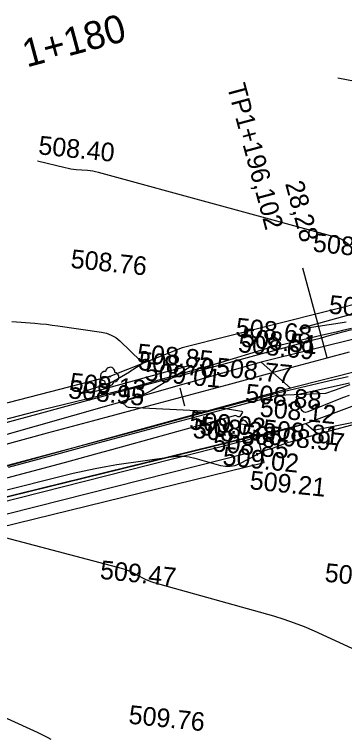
# Model space of a CAD drawing. Extents: x -636600 to -628587, y -1090963 to -1085869.
# Drawn here: x -629667.3 to -629631.8, y -1088641.4 to -1088563.5 of the extents above; entities that cross this region are included whole.
import ezdxf

# ---------------------------------------------------------------- set-up
doc = ezdxf.new("R2010")
doc.units = 0
for name, color, linetype in [('01_PARCELY_NÁVRH_PC', 7, 'Continuous'), ('06_ÚSES_IP_NAVRH', 7, 'Continuous'), ('40', 7, 'Continuous'), ('42', 7, 'Continuous'), ('54', 7, 'Continuous'), ('Ex_Major Contours', 7, 'Continuous'), ('Ex_Minor Contours', 7, 'Continuous'), ('HEKTOMETRY20', 7, 'Continuous'), ('HL_BODY', 7, 'Continuous'), ('koty_vše', 7, 'Continuous'), ('POLOMERY', 7, 'Continuous'), ('situace_osa', 7, 'Continuous'), ('situace_těleso', 7, 'Continuous'), ('situace_vozovka', 7, 'Continuous')]:
    doc.layers.add(name, color=color, linetype=linetype)

msp = doc.modelspace()

# ---------------------------------------------------------------- linework, layer by layer
at = {"layer": '01_PARCELY_NÁVRH_PC'}
for points in [[(-629319.582, -1088574.238), (-629360.855, -1088581.033), (-629422.747, -1088590.408), (-629441.438, -1088592.495), (-629514.628, -1088592.54), (-629538.145, -1088591.708), (-629569.706, -1088591.191), (-629618.533, -1088591.593), (-629649.254, -1088599.336), (-629657.026, -1088602.413), (-629714.315, -1088617.215), (-629760.243, -1088618.431), (-629839.839, -1088612.438), (-629847.268, -1088613.153)], [(-629847.268, -1088619.404), (-629735.05, -1088627.832), (-629721.387, -1088627.81), (-629699.802, -1088623.831), (-629671.591, -1088616.195), (-629635.969, -1088607.447), (-629625.728, -1088603.627), (-629611.499, -1088601.726), (-629500.806, -1088602.977), (-629455.322, -1088602.886), (-629433.289, -1088602.399), (-629414.882, -1088600.016), (-629355.6, -1088590.405), (-629317.22, -1088584.783)]]:
    msp.add_lwpolyline(points, dxfattribs=at)
msp.add_lwpolyline([(-629760.617, -1088628.921), (-629735.16, -1088630.833), (-629721.111, -1088630.809), (-629699.137, -1088626.759), (-629670.841, -1088619.1), (-629640.448, -1088611.636), (-629641.164, -1088608.723), (-629671.591, -1088616.195), (-629699.802, -1088623.831), (-629721.387, -1088627.81), (-629735.05, -1088627.832), (-629758.286, -1088626.087)], close=True, dxfattribs=at)
at = {"layer": '06_ÚSES_IP_NAVRH'}
msp.add_lwpolyline([(-629756.506, -1088627.902), (-629721.328, -1088629.484), (-629699.482, -1088625.111), (-629642.139, -1088610.606)], dxfattribs=at)
at = {"layer": '40'}
for p, q in [((-629621.695, -1088596.118), (-629640.753, -1088600.847)), ((-629620.55, -1088599.381), (-629637.612, -1088603.651)), ((-629640.753, -1088600.847), (-629700.802, -1088617.969)), ((-629640.753, -1088600.847), (-629637.612, -1088603.651)), ((-629637.612, -1088603.651), (-629700.166, -1088620.898))]:
    msp.add_line(p, q, dxfattribs=at)
at = {"layer": '42'}
for p, q in [((-629635.119, -1088608.187), (-629626.843, -1088606.479)), ((-629641.115, -1088608.922), (-629635.969, -1088607.447)), ((-629635.969, -1088607.447), (-629635.119, -1088608.187)), ((-629699.802, -1088623.831), (-629641.115, -1088608.922))]:
    msp.add_line(p, q, dxfattribs=at)
at = {"layer": '54'}
msp.add_circle((-629657.026, -1088602.413), 0.05, dxfattribs=at)
for centre, start, end in [((-629657.524, -1088602.362), 84.17266, 264.17266), ((-629656.976, -1088601.916), 354.17266, 174.17266), ((-629656.529, -1088602.464), 264.17266, 84.17266), ((-629657.077, -1088602.91), 174.17266, 354.17266)]:
    msp.add_arc(centre, 0.5, start, end, dxfattribs=at)
at = {"layer": 'Ex_Major Contours'}
msp.add_lwpolyline([(-629663.324, -1088641.417), (-629663.647, -1088641.24), (-629664.797, -1088640.681), (-629680.938, -1088633.323)], dxfattribs=at)
at = {"layer": 'Ex_Minor Contours'}
for points in [[(-629626.939, -1088571.433), (-629632.508, -1088570.325)], [(-629631.39, -1088588.212), (-629631.952, -1088587.786), (-629632.085, -1088587.695), (-629632.225, -1088587.617), (-629632.372, -1088587.554), (-629632.525, -1088587.504), (-629658.246, -1088580.47), (-629658.536, -1088580.398), (-629658.828, -1088580.341), (-629659.123, -1088580.297), (-629659.42, -1088580.268), (-629660.614, -1088580.18), (-629660.912, -1088580.152), (-629661.207, -1088580.111), (-629661.501, -1088580.058), (-629661.793, -1088579.992), (-629664.771, -1088579.254)], [(-629631.636, -1088596.559), (-629632.282, -1088596.663), (-629635.809, -1088597.222), (-629636.414, -1088597.306), (-629636.623, -1088597.303), (-629636.435, -1088597.214), (-629635.85, -1088597.037), (-629627.715, -1088594.758)], [(-629667.553, -1088596.503), (-629665.068, -1088596.686), (-629664.448, -1088596.737), (-629663.828, -1088596.798), (-629663.21, -1088596.871), (-629662.593, -1088596.954), (-629657.922, -1088597.624), (-629657.367, -1088597.746), (-629656.852, -1088597.948), (-629656.374, -1088598.228), (-629655.935, -1088598.588), (-629653.673, -1088600.742), (-629653.58, -1088600.86), (-629653.556, -1088600.971), (-629653.601, -1088601.076), (-629653.715, -1088601.174), (-629654.309, -1088601.553), (-629654.458, -1088601.647), (-629654.607, -1088601.74), (-629654.757, -1088601.832), (-629654.908, -1088601.924), (-629656.196, -1088602.696), (-629656.465, -1088602.848), (-629656.74, -1088602.984), (-629657.023, -1088603.105), (-629657.313, -1088603.21), (-629660.002, -1088604.108), (-629660.191, -1088604.177), (-629660.25, -1088604.214), (-629660.18, -1088604.22), (-629659.982, -1088604.194), (-629658.929, -1088604.027), (-629658.666, -1088603.981), (-629658.405, -1088603.929), (-629658.146, -1088603.869), (-629657.888, -1088603.802), (-629650.353, -1088601.731), (-629650.176, -1088601.682), (-629649.998, -1088601.634), (-629649.82, -1088601.586), (-629649.642, -1088601.538), (-629648.655, -1088601.274), (-629648.614, -1088601.263), (-629648.573, -1088601.253), (-629648.531, -1088601.245), (-629648.489, -1088601.237), (-629648.257, -1088601.196), (-629648.249, -1088601.196), (-629648.243, -1088601.198), (-629648.239, -1088601.204), (-629648.237, -1088601.212), (-629648.234, -1088601.25), (-629648.235, -1088601.259), (-629648.237, -1088601.266), (-629648.242, -1088601.273), (-629648.249, -1088601.279), (-629652.466, -1088603.866), (-629652.772, -1088604.043), (-629653.088, -1088604.2), (-629653.412, -1088604.339), (-629653.744, -1088604.46), (-629655.563, -1088605.061), (-629655.642, -1088605.099), (-629655.676, -1088605.147), (-629655.665, -1088605.204), (-629655.608, -1088605.271), (-629655.294, -1088605.558), (-629655.212, -1088605.622), (-629655.124, -1088605.668), (-629655.028, -1088605.698), (-629654.925, -1088605.712), (-629646.944, -1088606.096), (-629646.746, -1088606.099), (-629646.55, -1088606.089), (-629646.355, -1088606.068), (-629646.16, -1088606.033), (-629645.384, -1088605.871), (-629645.19, -1088605.839), (-629644.995, -1088605.826), (-629644.8, -1088605.83), (-629644.605, -1088605.852), (-629642.88, -1088606.126), (-629642.805, -1088606.149), (-629642.766, -1088606.188), (-629642.765, -1088606.242), (-629642.8, -1088606.313), (-629643.062, -1088606.694), (-629643.095, -1088606.729), (-629643.132, -1088606.748), (-629643.173, -1088606.75), (-629643.219, -1088606.734), (-629643.501, -1088606.595), (-629643.504, -1088606.594), (-629643.506, -1088606.594), (-629643.509, -1088606.595), (-629643.511, -1088606.596), (-629643.52, -1088606.605), (-629643.522, -1088606.607), (-629643.525, -1088606.609), (-629643.528, -1088606.61), (-629643.531, -1088606.611), (-629655.162, -1088609.827), (-629656.851, -1088610.292), (-629658.542, -1088610.755), (-629660.233, -1088611.213), (-629661.924, -1088611.669), (-629669.776, -1088613.776)], [(-629631.297, -1088604.442), (-629631.927, -1088604.659), (-629632.549, -1088604.899), (-629635.753, -1088606.2), (-629635.988, -1088606.258), (-629636.186, -1088606.228), (-629636.348, -1088606.109), (-629636.473, -1088605.902), (-629636.901, -1088604.894), (-629636.961, -1088604.666), (-629636.927, -1088604.486), (-629636.8, -1088604.355), (-629636.58, -1088604.272), (-629631.254, -1088603.101)], [(-629669.677, -1088614.996), (-629660.935, -1088612.806), (-629659.771, -1088612.53), (-629658.6, -1088612.283), (-629657.424, -1088612.066), (-629656.243, -1088611.877), (-629650.44, -1088611.027), (-629649.789, -1088610.966), (-629649.144, -1088610.973), (-629648.502, -1088611.048), (-629647.865, -1088611.191), (-629645.126, -1088611.956), (-629644.596, -1088612.055), (-629644.075, -1088612.054), (-629643.564, -1088611.953), (-629643.063, -1088611.751), (-629640.205, -1088610.302), (-629640.146, -1088610.274), (-629640.085, -1088610.25), (-629640.023, -1088610.231), (-629639.959, -1088610.215), (-629639.701, -1088610.162), (-629639.637, -1088610.147), (-629639.573, -1088610.13), (-629639.511, -1088610.11), (-629639.449, -1088610.087), (-629638.407, -1088609.678), (-629638.212, -1088609.604), (-629638.015, -1088609.535), (-629637.817, -1088609.471), (-629637.617, -1088609.412), (-629636.055, -1088608.97), (-629635.727, -1088608.878), (-629635.4, -1088608.787), (-629635.072, -1088608.697), (-629634.744, -1088608.608), (-629628.982, -1088607.055)], [(-629625.977, -1088634.162), (-629626.816, -1088633.71), (-629627.731, -1088633.227), (-629628.653, -1088632.758), (-629629.582, -1088632.304), (-629630.519, -1088631.864), (-629635.027, -1088629.79), (-629636.1, -1088629.321), (-629637.189, -1088628.897), (-629638.293, -1088628.515), (-629639.414, -1088628.177), (-629652.263, -1088624.574), (-629652.555, -1088624.484), (-629652.84, -1088624.377), (-629653.119, -1088624.256), (-629653.392, -1088624.118), (-629654.472, -1088623.538), (-629654.745, -1088623.401), (-629655.025, -1088623.281), (-629655.311, -1088623.177), (-629655.604, -1088623.091), (-629672.035, -1088618.733)]]:
    msp.add_lwpolyline(points, dxfattribs=at)
msp.add_lwpolyline([(-629642.206, -1088607.571), (-629642.235, -1088607.588), (-629642.292, -1088607.589), (-629643, -1088607.514), (-629643.063, -1088607.5), (-629643.092, -1088607.473), (-629643.086, -1088607.434), (-629643.045, -1088607.384), (-629642.737, -1088607.083), (-629642.716, -1088607.067), (-629642.694, -1088607.06), (-629642.671, -1088607.06), (-629642.647, -1088607.068), (-629642.547, -1088607.118), (-629642.523, -1088607.131), (-629642.501, -1088607.147), (-629642.481, -1088607.166), (-629642.463, -1088607.187), (-629642.235, -1088607.489), (-629642.206, -1088607.538)], close=True, dxfattribs=at)
at = {"layer": 'HEKTOMETRY20'}
msp.add_lwpolyline([(-629649.492, -1088603.614), (-629648.974, -1088605.546)], dxfattribs=at)
at = {"layer": 'HL_BODY'}
msp.add_lwpolyline([(-629633.682, -1088600.405), (-629636.275, -1088590.747)], dxfattribs=at)
at = {"layer": 'POLOMERY'}
msp.add_lwpolyline([(-629633.682, -1088600.405), (-629636.275, -1088590.747)], dxfattribs=at)
at = {"layer": 'situace_osa'}
msp.add_lwpolyline([(-629668.549, -1088609.767), (-629663.72, -1088608.47), (-629658.891, -1088607.173), (-629654.062, -1088605.877), (-629649.233, -1088604.58), (-629644.404, -1088603.284), (-629639.685, -1088602.016), (-629639.575, -1088601.987), (-629634.746, -1088600.69), (-629633.682, -1088600.405), (-629632.877, -1088600.189), (-629632.072, -1088599.973), (-629631.266, -1088599.759)], dxfattribs=at)
at = {"layer": 'situace_těleso'}
for points in [[(-629631.058, -1088597.26), (-629631.879, -1088597.443), (-629632.697, -1088597.628), (-629633.513, -1088597.814), (-629634.327, -1088598), (-629635.402, -1088598.246), (-629640.257, -1088599.446), (-629640.366, -1088599.479), (-629645.042, -1088600.906), (-629649.854, -1088602.267), (-629654.671, -1088603.61), (-629659.517, -1088604.842), (-629664.38, -1088606.01), (-629669.215, -1088607.285)], [(-629667.909, -1088612.148), (-629663.083, -1088610.842), (-629658.256, -1088609.537), (-629653.429, -1088608.232), (-629648.596, -1088606.95), (-629643.764, -1088605.668), (-629639.039, -1088604.422), (-629638.927, -1088604.399), (-629633.803, -1088604.203), (-629632.764, -1088603.822), (-629631.98, -1088603.535), (-629631.198, -1088603.251)]]:
    msp.add_lwpolyline(points, dxfattribs=at)
at = {"layer": 'situace_vozovka'}
for points in [[(-629669.132, -1088607.594), (-629664.303, -1088606.297), (-629659.474, -1088605), (-629654.645, -1088603.704), (-629649.816, -1088602.407), (-629644.987, -1088601.111), (-629640.268, -1088599.843), (-629640.158, -1088599.814), (-629635.329, -1088598.517), (-629634.265, -1088598.232), (-629633.459, -1088598.015), (-629632.651, -1088597.799), (-629631.841, -1088597.584), (-629631.029, -1088597.371)], [(-629667.965, -1088611.94), (-629663.136, -1088610.643), (-629658.307, -1088609.346), (-629653.478, -1088608.05), (-629648.649, -1088606.753), (-629643.82, -1088605.457), (-629639.101, -1088604.189), (-629638.99, -1088604.164), (-629634.119, -1088603.025), (-629633.046, -1088602.774), (-629632.235, -1088602.584), (-629631.426, -1088602.396)]]:
    msp.add_lwpolyline(points, dxfattribs=at)

# ---------------------------------------------------------------- texts
at = {"layer": 'HEKTOMETRY20'}
msp.add_text('1+180', height=3, rotation=15.02994, dxfattribs=at).set_placement((-629665.935, -1088569.201))
at = {"layer": 'HL_BODY'}
msp.add_text('TP1+196,102', height=2, rotation=285.02994, dxfattribs=at).set_placement((-629644.442, -1088571.2))
at = {"layer": 'koty_vše'}
for s, p in [('508.40', (-629664.749, -1088578.515)), ('508.48', (-629635.261, -1088588.973)), ('508.76', (-629661.278, -1088590.721)), ('508.62', (-629633.553, -1088595.631)), ('508.68', (-629643.563, -1088598.068)), ('508.51', (-629642.972, -1088599.183)), ('508.69', (-629643.292, -1088599.774)), ('508.85', (-629654.164, -1088600.845)), ('508.70', (-629654.017, -1088601.695)), ('508.77', (-629645.664, -1088602.356)), ('509.01', (-629653.328, -1088602.811)), ('509.13', (-629661.381, -1088603.979)), ('508.95', (-629661.535, -1088604.737)), ('508.88', (-629642.522, -1088605.16)), ('508.12', (-629640.963, -1088606.696)), ('509.02', (-629648.544, -1088608.073)), ('508.38', (-629647.413, -1088608.661)), ('508.50', (-629648.158, -1088608.997)), ('508.81', (-629640.644, -1088608.98)), ('508.97', (-629640.038, -1088609.695)), ('508.85', (-629646.026, -1088610.431)), ('509.02', (-629644.955, -1088611.918)), ('509.21', (-629642.05, -1088614.506)), ('509.47', (-629658.128, -1088624.143)), ('509.34', (-629633.994, -1088624.445)), ('509.76', (-629655.057, -1088639.706))]:
    msp.add_text(s, height=2, rotation=354.17266, dxfattribs=at).set_placement(p)
at = {"layer": 'POLOMERY'}
msp.add_text('28,28', height=2, rotation=285.02994, dxfattribs=at).set_placement((-629638.197, -1088581.659))

doc.saveas('drawing.dxf')
